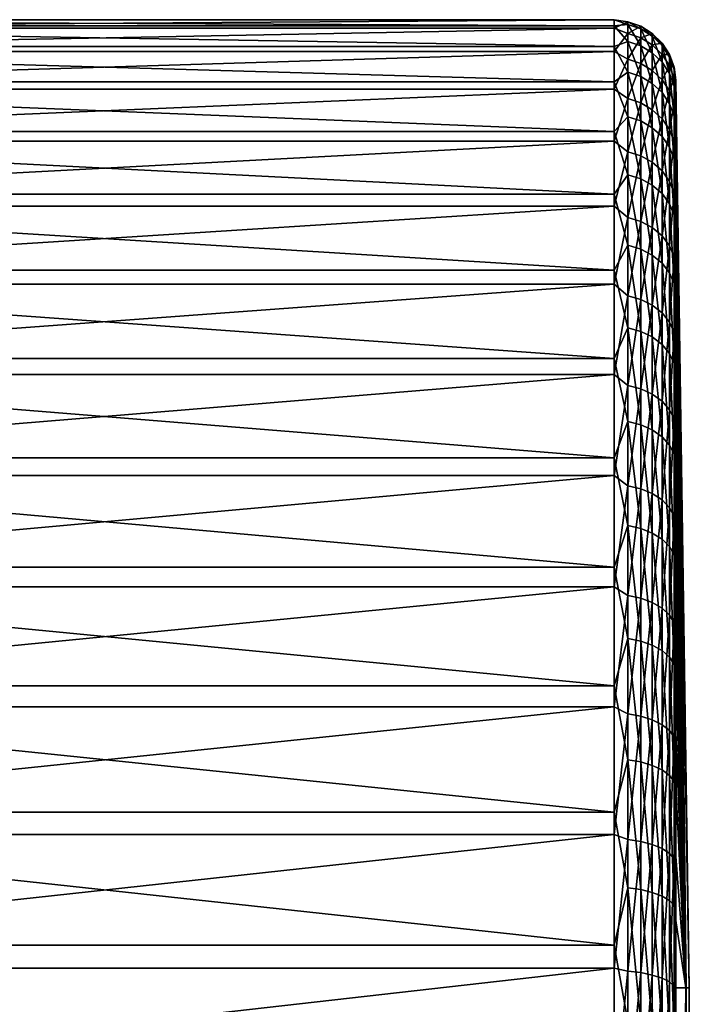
# Model space of a CAD drawing. Header units: metres. Extents: x -150 to 310, y -128 to 84.
# Tile 288 of 465: x 139 to 150, y 7 to 23. Entities that reach past the tile are written whole.
import ezdxf

# ---------------------------------------------------------------- set-up
doc = ezdxf.new("R2010")
doc.units = ezdxf.units.M
doc.layers.add('solid_26009703_SW0001_01', color=7, linetype='CONTINUOUS')

msp = doc.modelspace()

# ---------------------------------------------------------------- linework, layer by layer
at = {"layer": 'solid_26009703_SW0001_01'}
for points in [[(128.704758, 22.999147, 0.19805), (148.557724, 22.999147, 0.19805), (148.557724, 22.899996, -2.142474)], [(128.704758, 22.899996, -2.142474), (128.704758, 22.999147, 0.19805), (148.557724, 22.899996, -2.142474)], [(128.704758, 22.859705, 2.536519), (148.557724, 22.859705, 2.536519), (148.557724, 22.999147, 0.19805)], [(128.704758, 22.999147, 0.19805), (128.704758, 22.859705, 2.536519), (148.557724, 22.999147, 0.19805)], [(148.777176, 22.92144, -1.576964), (148.557724, 22.899996, -2.142474), (148.557724, 22.999147, 0.19805)], [(148.777176, 22.964262, 0.722464), (148.557724, 22.999147, 0.19805), (148.557724, 22.859705, 2.536519)], [(148.777176, 22.964262, 0.722464), (148.777176, 22.92144, -1.576964), (148.557724, 22.999147, 0.19805)], [(148.777176, 22.776987, 3.014654), (148.777176, 22.964262, 0.722464), (148.557724, 22.859705, 2.536519)], [(148.98613, 22.849573, -1.572019), (148.777176, 22.92144, -1.576964), (148.777176, 22.964262, 0.722464)], [(148.98613, 22.89226, 0.720199), (148.777176, 22.964262, 0.722464), (148.777176, 22.776987, 3.014654)], [(148.98613, 22.89226, 0.720199), (148.98613, 22.849573, -1.572019), (148.777176, 22.964262, 0.722464)], [(128.704758, 22.899996, -2.142474), (148.557724, 22.899996, -2.142474), (148.557724, 22.563278, -4.460771)], [(128.704758, 22.563278, -4.460771), (128.704758, 22.899996, -2.142474), (148.557724, 22.563278, -4.460771)], [(128.704758, 22.483112, 4.848674), (148.557724, 22.483112, 4.848674), (148.557724, 22.859705, 2.536519)], [(128.704758, 22.859705, 2.536519), (128.704758, 22.483112, 4.848674), (148.557724, 22.859705, 2.536519)], [(148.777176, 22.92144, -1.576964), (148.777176, 22.648954, -3.860591), (148.557724, 22.899996, -2.142474)], [(148.777176, 22.648954, -3.860591), (148.557724, 22.563278, -4.460771), (148.557724, 22.899996, -2.142474)], [(148.777176, 22.776987, 3.014654), (148.557724, 22.859705, 2.536519), (148.557724, 22.483112, 4.848674)], [(148.777176, 22.361492, 5.276637), (148.777176, 22.776987, 3.014654), (148.557724, 22.483112, 4.848674)], [(148.98613, 22.577942, -3.848487), (148.777176, 22.648954, -3.860591), (148.777176, 22.92144, -1.576964)], [(148.98613, 22.849573, -1.572019), (148.98613, 22.577942, -3.848487), (148.777176, 22.92144, -1.576964)], [(148.98613, 22.705572, 3.005202), (148.98613, 22.89226, 0.720199), (148.777176, 22.776987, 3.014654)], [(148.98613, 22.705572, 3.005202), (148.777176, 22.776987, 3.014654), (148.777176, 22.361492, 5.276637)], [(149.174164, 22.733671, -1.564045), (148.98613, 22.849573, -1.572019), (148.98613, 22.89226, 0.720199)], [(149.174164, 22.77614, 0.716546), (148.98613, 22.89226, 0.720199), (148.98613, 22.705572, 3.005202)], [(149.174164, 22.77614, 0.716546), (149.174164, 22.733671, -1.564045), (148.98613, 22.89226, 0.720199)], [(149.174164, 22.463415, -3.828965), (148.98613, 22.577942, -3.848487), (148.98613, 22.849573, -1.572019)], [(149.174164, 22.733671, -1.564045), (149.174164, 22.463415, -3.828965), (148.98613, 22.849573, -1.572019)], [(149.174164, 22.590399, 2.989958), (149.174164, 22.77614, 0.716546), (148.98613, 22.705572, 3.005202)], [(149.332077, 22.579391, -1.553431), (149.174164, 22.733671, -1.564045), (149.174164, 22.77614, 0.716546)], [(149.332077, 22.621574, 0.711683), (149.174164, 22.77614, 0.716546), (149.174164, 22.590399, 2.989958)], [(149.332077, 22.621574, 0.711683), (149.332077, 22.579391, -1.553431), (149.174164, 22.77614, 0.716546)], [(148.777176, 22.648954, -3.860591), (148.777176, 22.14953, -6.105536), (148.557724, 22.563278, -4.460771)], [(148.98613, 22.291382, 5.260093), (148.98613, 22.705572, 3.005202), (148.777176, 22.361492, 5.276637)], [(148.98613, 22.080084, -6.086393), (148.777176, 22.14953, -6.105536), (148.777176, 22.648954, -3.860591)], [(148.98613, 22.577942, -3.848487), (148.98613, 22.080084, -6.086393), (148.777176, 22.648954, -3.860591)], [(149.174164, 22.590399, 2.989958), (148.98613, 22.705572, 3.005202), (148.98613, 22.291382, 5.260093)], [(149.332077, 22.31097, -3.802981), (149.174164, 22.463415, -3.828965), (149.174164, 22.733671, -1.564045)], [(149.332077, 22.579391, -1.553431), (149.332077, 22.31097, -3.802981), (149.174164, 22.733671, -1.564045)], [(149.332077, 22.437094, 2.969667), (149.332077, 22.621574, 0.711683), (149.174164, 22.590399, 2.989958)], [(149.452164, 22.394276, -1.540695), (149.332077, 22.579391, -1.553431), (149.332077, 22.621574, 0.711683)], [(149.452164, 22.436111, 0.705849), (149.332077, 22.621574, 0.711683), (149.332077, 22.437094, 2.969667)], [(149.452164, 22.436111, 0.705849), (149.452164, 22.394276, -1.540695), (149.332077, 22.621574, 0.711683)], [(128.704758, 22.563278, -4.460771), (148.557724, 22.563278, -4.460771), (148.557724, 21.992487, -6.732792)], [(128.704758, 21.992487, -6.732792), (128.704758, 22.563278, -4.460771), (148.557724, 21.992487, -6.732792)], [(128.704758, 21.87328, 7.110528), (148.557724, 21.87328, 7.110528), (148.557724, 22.483112, 4.848674)], [(128.704758, 22.483112, 4.848674), (128.704758, 21.87328, 7.110528), (148.557724, 22.483112, 4.848674)], [(148.777176, 22.14953, -6.105536), (148.557724, 21.992487, -6.732792), (148.557724, 22.563278, -4.460771)], [(148.777176, 22.361492, 5.276637), (148.557724, 22.483112, 4.848674), (148.557724, 21.87328, 7.110528)], [(149.174164, 22.17831, 5.233411), (149.174164, 22.590399, 2.989958), (148.98613, 22.291382, 5.260093)], [(149.174164, 21.968082, -6.05552), (148.98613, 22.080084, -6.086393), (148.98613, 22.577942, -3.848487)], [(149.174164, 22.463415, -3.828965), (149.174164, 21.968082, -6.05552), (148.98613, 22.577942, -3.848487)], [(149.332077, 22.437094, 2.969667), (149.174164, 22.590399, 2.989958), (149.174164, 22.17831, 5.233411)], [(149.332077, 21.819, -6.014425), (149.174164, 21.968082, -6.05552), (149.174164, 22.463415, -3.828965)], [(149.332077, 22.31097, -3.802981), (149.332077, 21.819, -6.014425), (149.174164, 22.463415, -3.828965)], [(149.452164, 22.128056, -3.771802), (149.332077, 22.31097, -3.802981), (149.332077, 22.579391, -1.553431)], [(149.452164, 22.394276, -1.540695), (149.452164, 22.128056, -3.771802), (149.332077, 22.579391, -1.553431)], [(148.777176, 21.721943, 7.48575), (148.777176, 22.361492, 5.276637), (148.557724, 21.87328, 7.110528)], [(148.98613, 22.291382, 5.260093), (148.777176, 22.361492, 5.276637), (148.777176, 21.721943, 7.48575)], [(149.332077, 22.0278, 5.197896), (149.332077, 22.437094, 2.969667), (149.174164, 22.17831, 5.233411)], [(149.452164, 22.253143, 2.94532), (149.332077, 22.437094, 2.969667), (149.332077, 22.0278, 5.197896)], [(149.452164, 22.253143, 2.94532), (149.452164, 22.436111, 0.705849), (149.332077, 22.437094, 2.969667)], [(149.452164, 21.640118, -5.965117), (149.332077, 21.819, -6.014425), (149.332077, 22.31097, -3.802981)], [(149.452164, 22.128056, -3.771802), (149.452164, 21.640118, -5.965117), (149.332077, 22.31097, -3.802981)], [(149.528549, 22.187363, -1.52646), (149.452164, 22.394276, -1.540695), (149.452164, 22.436111, 0.705849)], [(149.528549, 22.228813, 0.699327), (149.452164, 22.436111, 0.705849), (149.452164, 22.253143, 2.94532)], [(149.528549, 22.228813, 0.699327), (149.528549, 22.187363, -1.52646), (149.452164, 22.436111, 0.705849)], [(149.528549, 21.923603, -3.736953), (149.452164, 22.128056, -3.771802), (149.452164, 22.394276, -1.540695)], [(149.528549, 22.187363, -1.52646), (149.528549, 21.923603, -3.736953), (149.452164, 22.394276, -1.540695)], [(148.777176, 22.14953, -6.105536), (148.777176, 21.428175, -8.289306), (148.557724, 21.992487, -6.732792)], [(148.98613, 21.653837, 7.462279), (148.98613, 22.291382, 5.260093), (148.777176, 21.721943, 7.48575)], [(148.98613, 21.360991, -8.263316), (148.777176, 21.428175, -8.289306), (148.777176, 22.14953, -6.105536)], [(148.98613, 22.080084, -6.086393), (148.98613, 21.360991, -8.263316), (148.777176, 22.14953, -6.105536)], [(149.174164, 22.17831, 5.233411), (148.98613, 22.291382, 5.260093), (148.98613, 21.653837, 7.462279)], [(149.174164, 21.543999, 7.424427), (149.174164, 22.17831, 5.233411), (148.98613, 21.653837, 7.462279)], [(149.332077, 22.0278, 5.197896), (149.174164, 22.17831, 5.233411), (149.174164, 21.543999, 7.424427)], [(149.452164, 21.847206, 5.155281), (149.452164, 22.253143, 2.94532), (149.332077, 22.0278, 5.197896)], [(149.528549, 22.047535, 2.918107), (149.452164, 22.253143, 2.94532), (149.452164, 21.847206, 5.155281)], [(149.528549, 22.047535, 2.918107), (149.528549, 22.228813, 0.699327), (149.452164, 22.253143, 2.94532)], [(149.528549, 22.228813, 0.699327), (149.55748, 22.006847, 0.815888), (149.557495, 22.019409, -0.322328)], [(149.528549, 22.047535, 2.918107), (149.55748, 22.006847, 0.815888), (149.528549, 22.228813, 0.699327)], [(149.528549, 22.228813, 0.699327), (149.557495, 22.019409, -0.322328), (149.557495, 21.972574, -1.465456)], [(149.528549, 22.228813, 0.699327), (149.557495, 21.972574, -1.465456), (149.528549, 22.187363, -1.52646)], [(149.528549, 22.187363, -1.52646), (149.557495, 21.972574, -1.465456), (149.557495, 21.867014, -2.605261)], [(149.528549, 22.187363, -1.52646), (149.557495, 21.867014, -2.605261), (149.528549, 21.923603, -3.736953)], [(128.704758, 21.992487, -6.732792), (148.557724, 21.992487, -6.732792), (148.557724, 21.193546, -8.934967)], [(128.704758, 21.193546, -8.934967), (128.704758, 21.992487, -6.732792), (148.557724, 21.193546, -8.934967)], [(148.777176, 21.428175, -8.289306), (148.557724, 21.193546, -8.934967), (148.557724, 21.992487, -6.732792)], [(149.174164, 21.252636, -8.2214), (148.98613, 21.360991, -8.263316), (148.98613, 22.080084, -6.086393)], [(149.174164, 21.968082, -6.05552), (149.174164, 21.252636, -8.2214), (148.98613, 22.080084, -6.086393)], [(149.332077, 21.397795, 7.374043), (149.332077, 22.0278, 5.197896), (149.174164, 21.543999, 7.424427)], [(149.452164, 21.847206, 5.155281), (149.332077, 22.0278, 5.197896), (149.332077, 21.397795, 7.374043)], [(149.528549, 21.440174, -5.910002), (149.452164, 21.640118, -5.965117), (149.452164, 22.128056, -3.771802)], [(149.528549, 21.923603, -3.736953), (149.528549, 21.440174, -5.910002), (149.452164, 22.128056, -3.771802)], [(149.528549, 21.645348, 5.107648), (149.528549, 22.047535, 2.918107), (149.452164, 21.847206, 5.155281)], [(149.528549, 22.047535, 2.918107), (149.557495, 21.803148, 3.09322), (149.557495, 21.934481, 1.955597)], [(149.528549, 21.645348, 5.107648), (149.557495, 21.803148, 3.09322), (149.528549, 22.047535, 2.918107)], [(149.528549, 22.047535, 2.918107), (149.557495, 21.934481, 1.955597), (149.55748, 22.006847, 0.815888)], [(149.557495, 22.019409, -0.322328), (149.55748, 22.006847, 0.815888), (149.773056, 7.341691, 0.012006)], [(149.55748, 22.006847, 0.815888), (149.557495, 21.934481, 1.955597), (149.773056, 7.341691, 0.012006)], [(149.557495, 22.019409, -0.322328), (149.773056, 7.341691, 0.012006), (149.71936, 7.341691, -10.362796)], [(149.557495, 21.972574, -1.465456), (149.557495, 22.019409, -0.322328), (149.71936, 7.341691, -10.362796)], [(128.704758, 21.036533, 9.298618), (148.557724, 21.036533, 9.298618), (148.557724, 21.87328, 7.110528)], [(128.704758, 21.87328, 7.110528), (128.704758, 21.036533, 9.298618), (148.557724, 21.87328, 7.110528)], [(148.777176, 21.721943, 7.48575), (148.557724, 21.87328, 7.110528), (148.557724, 21.036533, 9.298618)], [(149.332077, 21.10841, -8.165607), (149.174164, 21.252636, -8.2214), (149.174164, 21.968082, -6.05552)], [(149.332077, 21.819, -6.014425), (149.332077, 21.10841, -8.165607), (149.174164, 21.968082, -6.05552)], [(149.452164, 21.222364, 7.313586), (149.452164, 21.847206, 5.155281), (149.332077, 21.397795, 7.374043)], [(149.452164, 20.935352, -8.098661), (149.332077, 21.10841, -8.165607), (149.332077, 21.819, -6.014425)], [(149.452164, 21.640118, -5.965117), (149.452164, 20.935352, -8.098661), (149.332077, 21.819, -6.014425)], [(149.528549, 21.645348, 5.107648), (149.452164, 21.847206, 5.155281), (149.452164, 21.222364, 7.313586)], [(149.528549, 21.923603, -3.736953), (149.557495, 21.867014, -2.605261), (149.55748, 21.703371, -3.732676)], [(149.528549, 21.923603, -3.736953), (149.55748, 21.703371, -3.732676), (149.557495, 21.480543, -4.851366)], [(149.528549, 21.923603, -3.736953), (149.557495, 21.480543, -4.851366), (149.528549, 21.440174, -5.910002)], [(149.55748, 21.703371, -3.732676), (149.557495, 21.867014, -2.605261), (149.71936, 7.341691, -10.362796)], [(149.557495, 21.867014, -2.605261), (149.557495, 21.972574, -1.465456), (149.71936, 7.341691, -10.362796)], [(149.557495, 21.934481, 1.955597), (149.557495, 21.803148, 3.09322), (149.773056, 7.341691, 0.012006)], [(148.777176, 20.864746, 9.619857), (148.777176, 21.721943, 7.48575), (148.557724, 21.036533, 9.298618)], [(148.98613, 21.653837, 7.462279), (148.777176, 21.721943, 7.48575), (148.777176, 20.864746, 9.619857)], [(149.528549, 21.645348, 5.107648), (149.55748, 21.613913, 4.21963), (149.557495, 21.803148, 3.09322)], [(149.557495, 21.803148, 3.09322), (149.55748, 21.613913, 4.21963), (149.773056, 7.341691, 0.012006)], [(149.557495, 21.480543, -4.851366), (149.55748, 21.703371, -3.732676), (149.71936, 7.341691, -10.362796)], [(148.98613, 20.799328, 9.589696), (148.98613, 21.653837, 7.462279), (148.777176, 20.864746, 9.619857)], [(149.174164, 21.543999, 7.424427), (148.98613, 21.653837, 7.462279), (148.98613, 20.799328, 9.589696)], [(149.174164, 20.693823, 9.541052), (149.174164, 21.543999, 7.424427), (148.98613, 20.799328, 9.589696)], [(149.332077, 21.397795, 7.374043), (149.174164, 21.543999, 7.424427), (149.174164, 20.693823, 9.541052)], [(149.528549, 21.026281, 7.246013), (149.528549, 21.645348, 5.107648), (149.452164, 21.222364, 7.313586)], [(149.528549, 20.74192, -8.023834), (149.452164, 20.935352, -8.098661), (149.452164, 21.640118, -5.965117)], [(149.528549, 21.440174, -5.910002), (149.528549, 20.74192, -8.023834), (149.452164, 21.640118, -5.965117)], [(149.528549, 21.645348, 5.107648), (149.557495, 21.366871, 5.33066), (149.55748, 21.613913, 4.21963)], [(149.528549, 21.026281, 7.246013), (149.557495, 21.366871, 5.33066), (149.528549, 21.645348, 5.107648)], [(149.55748, 21.613913, 4.21963), (149.557495, 21.366871, 5.33066), (149.773056, 7.341691, 0.012006)], [(148.777176, 21.428175, -8.289306), (148.777176, 20.492115, -10.390018), (148.557724, 21.193546, -8.934967)], [(148.98613, 20.427864, -10.357443), (148.777176, 20.492115, -10.390018), (148.777176, 21.428175, -8.289306)], [(148.98613, 21.360991, -8.263316), (148.98613, 20.427864, -10.357443), (148.777176, 21.428175, -8.289306)], [(149.174164, 20.324245, -10.304905), (148.98613, 20.427864, -10.357443), (148.98613, 21.360991, -8.263316)], [(149.174164, 21.252636, -8.2214), (149.174164, 20.324245, -10.304905), (148.98613, 21.360991, -8.263316)], [(149.332077, 20.553389, 9.476303), (149.332077, 21.397795, 7.374043), (149.174164, 20.693823, 9.541052)], [(149.452164, 21.222364, 7.313586), (149.332077, 21.397795, 7.374043), (149.332077, 20.553389, 9.476303)], [(149.528549, 21.440174, -5.910002), (149.557495, 21.480543, -4.851366), (149.557495, 21.199196, -5.961285)], [(149.528549, 21.440174, -5.910002), (149.557495, 21.199196, -5.961285), (149.557495, 20.861687, -7.053558)], [(149.528549, 21.440174, -5.910002), (149.557495, 20.861687, -7.053558), (149.528549, 20.74192, -8.023834)], [(149.528549, 21.026281, 7.246013), (149.557495, 21.060854, 6.432899), (149.557495, 21.366871, 5.33066)], [(149.557495, 21.199196, -5.961285), (149.557495, 21.480543, -4.851366), (149.71936, 7.341691, -10.362796)], [(149.557495, 21.366871, 5.33066), (149.557495, 21.060854, 6.432899), (149.773056, 7.341691, 0.012006)], [(128.704758, 21.193546, -8.934967), (148.557724, 21.193546, -8.934967), (148.557724, 20.17474, -11.04445)], [(128.704758, 20.17474, -11.04445), (128.704758, 21.193546, -8.934967), (148.557724, 20.17474, -11.04445)], [(148.777176, 20.492115, -10.390018), (148.557724, 20.17474, -11.04445), (148.557724, 21.193546, -8.934967)], [(149.332077, 20.186317, -10.234972), (149.174164, 20.324245, -10.304905), (149.174164, 21.252636, -8.2214)], [(149.332077, 21.10841, -8.165607), (149.332077, 20.186317, -10.234972), (149.174164, 21.252636, -8.2214)], [(149.452164, 20.384882, 9.398612), (149.452164, 21.222364, 7.313586), (149.332077, 20.553389, 9.476303)], [(149.528549, 21.026281, 7.246013), (149.452164, 21.222364, 7.313586), (149.452164, 20.384882, 9.398612)], [(149.557495, 20.861687, -7.053558), (149.557495, 21.199196, -5.961285), (149.71936, 7.341691, -10.362796)], [(128.704758, 19.98155, 11.390243), (148.557724, 19.98155, 11.390243), (148.557724, 21.036533, 9.298618)], [(128.704758, 21.036533, 9.298618), (128.704758, 19.98155, 11.390243), (148.557724, 21.036533, 9.298618)], [(148.777176, 20.864746, 9.619857), (148.557724, 21.036533, 9.298618), (148.557724, 19.98155, 11.390243)], [(149.452164, 20.020821, -10.151061), (149.332077, 20.186317, -10.234972), (149.332077, 21.10841, -8.165607)], [(149.452164, 20.935352, -8.098661), (149.452164, 20.020821, -10.151061), (149.332077, 21.10841, -8.165607)], [(149.528549, 20.196535, 9.311773), (149.528549, 21.026281, 7.246013), (149.452164, 20.384882, 9.398612)], [(149.528549, 21.026281, 7.246013), (149.557495, 20.698357, 7.518707), (149.557495, 21.060854, 6.432899)], [(149.528549, 20.196535, 9.311773), (149.557495, 20.698357, 7.518707), (149.528549, 21.026281, 7.246013)], [(149.557495, 21.060854, 6.432899), (149.557495, 20.698357, 7.518707), (149.773056, 7.341691, 0.012006)], [(148.777176, 19.798489, 11.657577), (148.777176, 20.864746, 9.619857), (148.557724, 19.98155, 11.390243)], [(148.98613, 20.799328, 9.589696), (148.777176, 20.864746, 9.619857), (148.777176, 19.798489, 11.657577)], [(149.528549, 19.835838, -10.05727), (149.452164, 20.020821, -10.151061), (149.452164, 20.935352, -8.098661)], [(149.528549, 20.74192, -8.023834), (149.528549, 19.835838, -10.05727), (149.452164, 20.935352, -8.098661)], [(149.528549, 20.74192, -8.023834), (149.557495, 20.861687, -7.053558), (149.557495, 20.469511, -8.121737)], [(149.557495, 20.469511, -8.121737), (149.557495, 20.861687, -7.053558), (149.71936, 7.341691, -10.362796)], [(148.98613, 19.736414, 11.621026), (148.98613, 20.799328, 9.589696), (148.777176, 19.798489, 11.657577)], [(149.174164, 20.693823, 9.541052), (148.98613, 20.799328, 9.589696), (148.98613, 19.736414, 11.621026)], [(149.528549, 20.74192, -8.023834), (149.557495, 20.469511, -8.121737), (149.557495, 20.0201, -9.172726)], [(149.528549, 20.74192, -8.023834), (149.557495, 20.0201, -9.172726), (149.528549, 19.835838, -10.05727)], [(149.174164, 19.636301, 11.562078), (149.174164, 20.693823, 9.541052), (148.98613, 19.736414, 11.621026)], [(149.332077, 20.553389, 9.476303), (149.174164, 20.693823, 9.541052), (149.174164, 19.636301, 11.562078)], [(149.332077, 19.503042, 11.483615), (149.332077, 20.553389, 9.476303), (149.174164, 19.636301, 11.562078)], [(149.452164, 20.384882, 9.398612), (149.332077, 20.553389, 9.476303), (149.332077, 19.503042, 11.483615)], [(149.528549, 20.196535, 9.311773), (149.55748, 20.282106, 8.579366), (149.557495, 20.698357, 7.518707)], [(149.557495, 20.698357, 7.518707), (149.55748, 20.282106, 8.579366), (149.773056, 7.341691, 0.012006)], [(148.777176, 20.492115, -10.390018), (148.777176, 19.350729, -12.386627), (148.557724, 20.17474, -11.04445)], [(148.98613, 19.290058, -12.347791), (148.777176, 19.350729, -12.386627), (148.777176, 20.492115, -10.390018)], [(148.98613, 20.427864, -10.357443), (148.98613, 19.290058, -12.347791), (148.777176, 20.492115, -10.390018)], [(149.174164, 19.192209, -12.285156), (148.98613, 19.290058, -12.347791), (148.98613, 20.427864, -10.357443)], [(149.174164, 20.324245, -10.304905), (149.174164, 19.192209, -12.285156), (148.98613, 20.427864, -10.357443)], [(149.452164, 19.343147, 11.389466), (149.452164, 20.384882, 9.398612), (149.332077, 19.503042, 11.483615)], [(149.528549, 20.196535, 9.311773), (149.452164, 20.384882, 9.398612), (149.452164, 19.343147, 11.389466)], [(149.557495, 20.0201, -9.172726), (149.557495, 20.469511, -8.121737), (149.71936, 7.341691, -10.362796)], [(149.332077, 19.061966, -12.201785), (149.174164, 19.192209, -12.285156), (149.174164, 20.324245, -10.304905)], [(149.332077, 20.186317, -10.234972), (149.332077, 19.061966, -12.201785), (149.174164, 20.324245, -10.304905)], [(149.528549, 20.196535, 9.311773), (149.557495, 19.810387, 9.617625), (149.55748, 20.282106, 8.579366)], [(149.55748, 20.282106, 8.579366), (149.557495, 19.810387, 9.617625), (149.773056, 7.341691, 0.012006)], [(128.704758, 20.17474, -11.04445), (148.557724, 20.17474, -11.04445), (148.557724, 18.94664, -13.039356)], [(128.704758, 18.94664, -13.039356), (128.704758, 20.17474, -11.04445), (148.557724, 18.94664, -13.039356)], [(148.777176, 19.350729, -12.386627), (148.557724, 18.94664, -13.039356), (148.557724, 20.17474, -11.04445)], [(149.452164, 18.905685, -12.101749), (149.332077, 19.061966, -12.201785), (149.332077, 20.186317, -10.234972)], [(149.452164, 20.020821, -10.151061), (149.452164, 18.905685, -12.101749), (149.332077, 20.186317, -10.234972)], [(149.528549, 19.164427, 11.284233), (149.528549, 20.196535, 9.311773), (149.452164, 19.343147, 11.389466)], [(149.528549, 19.164427, 11.284233), (149.557495, 19.810387, 9.617625), (149.528549, 20.196535, 9.311773)], [(128.704758, 18.719278, 13.363705), (148.557724, 18.719278, 13.363705), (148.557724, 19.98155, 11.390243)], [(128.704758, 19.98155, 11.390243), (128.704758, 18.719278, 13.363705), (148.557724, 19.98155, 11.390243)], [(148.777176, 19.798489, 11.657577), (148.557724, 19.98155, 11.390243), (148.557724, 18.719278, 13.363705)], [(149.528549, 18.731007, -11.989935), (149.452164, 18.905685, -12.101749), (149.452164, 20.020821, -10.151061)], [(149.528549, 19.835838, -10.05727), (149.528549, 18.731007, -11.989935), (149.452164, 20.020821, -10.151061)], [(149.528549, 19.835838, -10.05727), (149.557495, 20.0201, -9.172726), (149.557495, 19.516367, -10.200991)], [(149.557495, 19.516367, -10.200991), (149.557495, 20.0201, -9.172726), (149.71936, 7.341691, -10.362796)], [(148.777176, 18.533857, 13.57849), (148.777176, 19.798489, 11.657577), (148.557724, 18.719278, 13.363705)], [(148.98613, 19.736414, 11.621026), (148.777176, 19.798489, 11.657577), (148.777176, 18.533857, 13.57849)], [(149.528549, 19.835838, -10.05727), (149.557495, 19.516367, -10.200991), (149.55748, 18.962276, -11.198257)], [(149.528549, 19.835838, -10.05727), (149.55748, 18.962276, -11.198257), (149.528549, 18.731007, -11.989935)], [(149.528549, 19.164427, 11.284233), (149.557495, 19.283587, 10.634182), (149.557495, 19.810387, 9.617625)], [(149.557495, 19.810387, 9.617625), (149.719101, 7.341691, 10.386806), (149.773056, 7.341691, 0.012006)], [(149.557495, 19.810387, 9.617625), (149.557495, 19.283587, 10.634182), (149.719101, 7.341691, 10.386806)], [(148.98613, 18.475746, 13.535917), (148.98613, 19.736414, 11.621026), (148.777176, 18.533857, 13.57849)], [(149.174164, 19.636301, 11.562078), (148.98613, 19.736414, 11.621026), (148.98613, 18.475746, 13.535917)], [(149.174164, 18.382029, 13.467257), (149.174164, 19.636301, 11.562078), (148.98613, 18.475746, 13.535917)], [(149.332077, 19.503042, 11.483615), (149.174164, 19.636301, 11.562078), (149.174164, 18.382029, 13.467257)], [(149.332077, 18.257282, 13.375863), (149.332077, 19.503042, 11.483615), (149.174164, 18.382029, 13.467257)], [(149.452164, 19.343147, 11.389466), (149.332077, 19.503042, 11.483615), (149.332077, 18.257282, 13.375863)], [(149.55748, 18.962276, -11.198257), (149.557495, 19.516367, -10.200991), (149.71936, 7.341691, -10.362796)], [(148.777176, 19.350729, -12.386627), (148.777176, 18.015455, -14.259124), (148.557724, 18.94664, -13.039356)], [(148.98613, 17.958971, -14.214417), (148.777176, 18.015455, -14.259124), (148.777176, 19.350729, -12.386627)], [(148.98613, 19.290058, -12.347791), (148.98613, 17.958971, -14.214417), (148.777176, 19.350729, -12.386627)], [(149.174164, 17.867874, -14.142315), (148.98613, 17.958971, -14.214417), (148.98613, 19.290058, -12.347791)], [(149.174164, 19.192209, -12.285156), (149.174164, 17.867874, -14.142315), (148.98613, 19.290058, -12.347791)], [(149.452164, 18.107601, 13.266201), (149.452164, 19.343147, 11.389466), (149.332077, 18.257282, 13.375863)], [(149.528549, 19.164427, 11.284233), (149.452164, 19.343147, 11.389466), (149.452164, 18.107601, 13.266201)], [(149.528549, 19.164427, 11.284233), (149.557495, 18.706034, 11.620942), (149.557495, 19.283587, 10.634182)], [(149.557495, 19.283587, 10.634182), (149.557495, 18.706034, 11.620942), (149.719101, 7.341691, 10.386806)], [(149.332077, 17.746616, -14.04634), (149.174164, 17.867874, -14.142315), (149.174164, 19.192209, -12.285156)], [(149.332077, 19.061966, -12.201785), (149.332077, 17.746616, -14.04634), (149.174164, 19.192209, -12.285156)], [(149.528549, 17.940296, 13.143628), (149.528549, 19.164427, 11.284233), (149.452164, 18.107601, 13.266201)], [(149.528549, 17.940296, 13.143628), (149.557495, 18.706034, 11.620942), (149.528549, 19.164427, 11.284233)], [(149.452164, 17.601122, -13.931181), (149.332077, 17.746616, -14.04634), (149.332077, 19.061966, -12.201785)], [(149.452164, 18.905685, -12.101749), (149.452164, 17.601122, -13.931181), (149.332077, 19.061966, -12.201785)], [(149.528549, 18.731007, -11.989935), (149.55748, 18.962276, -11.198257), (149.557495, 18.357662, -12.163504)], [(149.55748, 18.962276, -11.198257), (149.71936, 7.341691, -10.362796), (149.557495, 7.349098, -20.759075)], [(149.557495, 18.357662, -12.163504), (149.55748, 18.962276, -11.198257), (149.557495, 7.349098, -20.759075)], [(128.704758, 18.94664, -13.039356), (148.557724, 18.94664, -13.039356), (148.557724, 17.521988, -14.898993)], [(128.704758, 17.521988, -14.898993), (128.704758, 18.94664, -13.039356), (148.557724, 17.521988, -14.898993)], [(148.777176, 18.015455, -14.259124), (148.557724, 17.521988, -14.898993), (148.557724, 18.94664, -13.039356)], [(149.528549, 17.438496, -13.802464), (149.452164, 17.601122, -13.931181), (149.452164, 18.905685, -12.101749)], [(149.528549, 18.731007, -11.989935), (149.528549, 17.438496, -13.802464), (149.452164, 18.905685, -12.101749)], [(128.704758, 17.262812, 15.19853), (148.557724, 17.262812, 15.19853), (148.557724, 18.719278, 13.363705)], [(128.704758, 18.719278, 13.363705), (128.704758, 17.262812, 15.19853), (148.557724, 18.719278, 13.363705)], [(148.777176, 18.533857, 13.57849), (148.557724, 18.719278, 13.363705), (148.557724, 17.262812, 15.19853)], [(149.528549, 18.731007, -11.989935), (149.557495, 18.357662, -12.163504), (149.557495, 17.700674, -13.100679)], [(149.528549, 18.731007, -11.989935), (149.557495, 17.700674, -13.100679), (149.528549, 17.438496, -13.802464)], [(149.528549, 17.940296, 13.143628), (149.557495, 18.080839, 12.571692), (149.557495, 18.706034, 11.620942)], [(149.557495, 18.706034, 11.620942), (149.557495, 18.080839, 12.571692), (149.719101, 7.341691, 10.386806)], [(148.777176, 17.083521, 15.363351), (148.777176, 18.533857, 13.57849), (148.557724, 17.262812, 15.19853)], [(148.98613, 18.475746, 13.535917), (148.777176, 18.533857, 13.57849), (148.777176, 17.083521, 15.363351)], [(148.98613, 17.029959, 15.315182), (148.98613, 18.475746, 13.535917), (148.777176, 17.083521, 15.363351)], [(149.174164, 18.382029, 13.467257), (148.98613, 18.475746, 13.535917), (148.98613, 17.029959, 15.315182)], [(149.174164, 16.943575, 15.237496), (149.174164, 18.382029, 13.467257), (148.98613, 17.029959, 15.315182)], [(149.332077, 18.257282, 13.375863), (149.174164, 18.382029, 13.467257), (149.174164, 16.943575, 15.237496)], [(149.557495, 17.700674, -13.100679), (149.557495, 18.357662, -12.163504), (149.557495, 7.349098, -20.759075)], [(149.332077, 16.82859, 15.134089), (149.332077, 18.257282, 13.375863), (149.174164, 16.943575, 15.237496)], [(149.452164, 18.107601, 13.266201), (149.332077, 18.257282, 13.375863), (149.332077, 16.82859, 15.134089)], [(148.777176, 18.015455, -14.259124), (148.777176, 16.499672, -15.988749), (148.557724, 17.521988, -14.898993)], [(148.98613, 16.447939, -15.938619), (148.777176, 16.499672, -15.988749), (148.777176, 18.015455, -14.259124)], [(148.98613, 17.958971, -14.214417), (148.98613, 16.447939, -15.938619), (148.777176, 18.015455, -14.259124)], [(149.452164, 16.69062, 15.010013), (149.452164, 18.107601, 13.266201), (149.332077, 16.82859, 15.134089)], [(149.528549, 17.940296, 13.143628), (149.452164, 18.107601, 13.266201), (149.452164, 16.69062, 15.010013)], [(149.528549, 17.940296, 13.143628), (149.557495, 17.403913, 13.492499), (149.557495, 18.080839, 12.571692)], [(149.557495, 18.080839, 12.571692), (149.557495, 17.403913, 13.492499), (149.719101, 7.341691, 10.386806)], [(149.174164, 16.364508, -15.857771), (148.98613, 16.447939, -15.938619), (148.98613, 17.958971, -14.214417)], [(149.174164, 17.867874, -14.142315), (149.174164, 16.364508, -15.857771), (148.98613, 17.958971, -14.214417)], [(149.332077, 16.253452, -15.750154), (149.174164, 16.364508, -15.857771), (149.174164, 17.867874, -14.142315)], [(149.332077, 17.746616, -14.04634), (149.332077, 16.253452, -15.750154), (149.174164, 17.867874, -14.142315)], [(149.528549, 16.536407, 14.871327), (149.528549, 17.940296, 13.143628), (149.452164, 16.69062, 15.010013)], [(149.528549, 16.536407, 14.871327), (149.557495, 17.403913, 13.492499), (149.528549, 17.940296, 13.143628)], [(149.452164, 16.120199, -15.621027), (149.332077, 16.253452, -15.750154), (149.332077, 17.746616, -14.04634)], [(149.452164, 17.601122, -13.931181), (149.452164, 16.120199, -15.621027), (149.332077, 17.746616, -14.04634)], [(149.528549, 17.438496, -13.802464), (149.557495, 17.700674, -13.100679), (149.557495, 16.996647, -14.002557)], [(149.557495, 16.996647, -14.002557), (149.557495, 17.700674, -13.100679), (149.557495, 7.349098, -20.759075)], [(128.704758, 17.521988, -14.898993), (148.557724, 17.521988, -14.898993), (148.557724, 15.91556, -16.604065)], [(128.704758, 15.91556, -16.604065), (128.704758, 17.521988, -14.898993), (148.557724, 15.91556, -16.604065)], [(148.777176, 16.499672, -15.988749), (148.557724, 15.91556, -16.604065), (148.557724, 17.521988, -14.898993)], [(149.528549, 15.971256, -15.476697), (149.452164, 16.120199, -15.621027), (149.452164, 17.601122, -13.931181)], [(149.528549, 17.438496, -13.802464), (149.528549, 15.971256, -15.476697), (149.452164, 17.601122, -13.931181)], [(149.528549, 17.438496, -13.802464), (149.557495, 16.996647, -14.002557), (149.55748, 16.250526, -14.862298)], [(149.528549, 17.438496, -13.802464), (149.55748, 16.250526, -14.862298), (149.528549, 15.971256, -15.476697)], [(149.528549, 16.536407, 14.871327), (149.557495, 16.679142, 14.378956), (149.557495, 17.403913, 13.492499)], [(149.557495, 17.403913, 13.492499), (149.557495, 16.679142, 14.378956), (149.719101, 7.341691, 10.386806)], [(128.704758, 15.627259, 16.875685), (148.557724, 15.627259, 16.875685), (148.557724, 17.262812, 15.19853)], [(128.704758, 17.262812, 15.19853), (128.704758, 15.627259, 16.875685), (148.557724, 17.262812, 15.19853)], [(148.777176, 17.083521, 15.363351), (148.557724, 17.262812, 15.19853), (148.557724, 15.627259, 16.875685)], [(148.777176, 15.462013, 16.994276), (148.777176, 17.083521, 15.363351), (148.557724, 15.627259, 16.875685)], [(148.98613, 17.029959, 15.315182), (148.777176, 17.083521, 15.363351), (148.777176, 15.462013, 16.994276)], [(148.98613, 15.413534, 16.940992), (148.98613, 17.029959, 15.315182), (148.777176, 15.462013, 16.994276)], [(149.174164, 16.943575, 15.237496), (148.98613, 17.029959, 15.315182), (148.98613, 15.413534, 16.940992)], [(149.174164, 15.33535, 16.855061), (149.174164, 16.943575, 15.237496), (148.98613, 15.413534, 16.940992)], [(149.332077, 16.82859, 15.134089), (149.174164, 16.943575, 15.237496), (149.174164, 15.33535, 16.855061)], [(149.55748, 16.250526, -14.862298), (149.557495, 16.996647, -14.002557), (149.557495, 7.349098, -20.759075)], [(149.332077, 15.231278, 16.740677), (149.332077, 16.82859, 15.134089), (149.174164, 15.33535, 16.855061)], [(149.452164, 16.69062, 15.010013), (149.332077, 16.82859, 15.134089), (149.332077, 15.231278, 16.740677)], [(149.452164, 15.106405, 16.603428), (149.452164, 16.69062, 15.010013), (149.332077, 15.231278, 16.740677)], [(149.528549, 16.536407, 14.871327), (149.452164, 16.69062, 15.010013), (149.452164, 15.106405, 16.603428)], [(149.528549, 16.536407, 14.871327), (149.55748, 15.912284, 15.223924), (149.557495, 16.679142, 14.378956)], [(149.557495, 16.679142, 14.378956), (149.55748, 15.912284, 15.223924), (149.719101, 7.341691, 10.386806)], [(148.777176, 16.499672, -15.988749), (148.777176, 14.818565, -17.55817), (148.557724, 15.91556, -16.604065)], [(148.98613, 14.772104, -17.50312), (148.777176, 14.818565, -17.55817), (148.777176, 16.499672, -15.988749)], [(148.98613, 16.447939, -15.938619), (148.98613, 14.772104, -17.50312), (148.777176, 16.499672, -15.988749)], [(149.174164, 14.697173, -17.414335), (148.98613, 14.772104, -17.50312), (148.98613, 16.447939, -15.938619)], [(149.174164, 16.364508, -15.857771), (149.174164, 14.697173, -17.414335), (148.98613, 16.447939, -15.938619)], [(149.528549, 14.96683, 16.45002), (149.528549, 16.536407, 14.871327), (149.452164, 15.106405, 16.603428)], [(149.528549, 14.96683, 16.45002), (149.55748, 15.912284, 15.223924), (149.528549, 16.536407, 14.871327)], [(149.332077, 14.597433, -17.296156), (149.174164, 14.697173, -17.414335), (149.174164, 16.364508, -15.857771)], [(149.332077, 16.253452, -15.750154), (149.332077, 14.597433, -17.296156), (149.174164, 16.364508, -15.857771)], [(149.452164, 14.477757, -17.154354), (149.332077, 14.597433, -17.296156), (149.332077, 16.253452, -15.750154)], [(149.452164, 16.120199, -15.621027), (149.452164, 14.477757, -17.154354), (149.332077, 16.253452, -15.750154)], [(149.528549, 15.971256, -15.476697), (149.55748, 16.250526, -14.862298), (149.557495, 15.458048, -15.684237)], [(149.557495, 15.458048, -15.684237), (149.55748, 16.250526, -14.862298), (149.557495, 7.349098, -20.759075)], [(149.528549, 14.343989, -16.995857), (149.452164, 14.477757, -17.154354), (149.452164, 16.120199, -15.621027)], [(149.528549, 15.971256, -15.476697), (149.528549, 14.343989, -16.995857), (149.452164, 16.120199, -15.621027)], [(149.528549, 15.971256, -15.476697), (149.557495, 15.458048, -15.684237), (149.557495, 14.621807, -16.466564)], [(149.528549, 15.971256, -15.476697), (149.557495, 14.621807, -16.466564), (149.528549, 14.343989, -16.995857)], [(128.704758, 15.91556, -16.604065), (148.557724, 15.91556, -16.604065), (148.557724, 14.144023, -18.136885)], [(128.704758, 14.144023, -18.136885), (128.704758, 15.91556, -16.604065), (148.557724, 14.144023, -18.136885)], [(148.777176, 14.818565, -17.55817), (148.557724, 14.144023, -18.136885), (148.557724, 15.91556, -16.604065)], [(149.528549, 14.96683, 16.45002), (149.557495, 15.103835, 16.025911), (149.55748, 15.912284, 15.223924)], [(149.55748, 15.912284, 15.223924), (149.557495, 15.103835, 16.025911), (149.719101, 7.341691, 10.386806)], [(128.704758, 13.829589, 18.377771), (148.557724, 13.829589, 18.377771), (148.557724, 15.627259, 16.875685)], [(128.704758, 15.627259, 16.875685), (128.704758, 13.829589, 18.377771), (148.557724, 15.627259, 16.875685)], [(148.777176, 15.462013, 16.994276), (148.557724, 15.627259, 16.875685), (148.557724, 13.829589, 18.377771)], [(148.777176, 13.68558, 18.454922), (148.777176, 15.462013, 16.994276), (148.557724, 13.829589, 18.377771)], [(148.98613, 15.413534, 16.940992), (148.777176, 15.462013, 16.994276), (148.777176, 13.68558, 18.454922)], [(149.557495, 14.621807, -16.466564), (149.557495, 15.458048, -15.684237), (149.557495, 7.349098, -20.759075)], [(148.98613, 13.642671, 18.39706), (148.98613, 15.413534, 16.940992), (148.777176, 13.68558, 18.454922)], [(149.174164, 15.33535, 16.855061), (148.98613, 15.413534, 16.940992), (148.98613, 13.642671, 18.39706)], [(149.174164, 13.573469, 18.303741), (149.174164, 15.33535, 16.855061), (148.98613, 13.642671, 18.39706)], [(149.332077, 15.231278, 16.740677), (149.174164, 15.33535, 16.855061), (149.174164, 13.573469, 18.303741)], [(149.332077, 13.481355, 18.179525), (149.332077, 15.231278, 16.740677), (149.174164, 13.573469, 18.303741)], [(149.452164, 15.106405, 16.603428), (149.332077, 15.231278, 16.740677), (149.332077, 13.481355, 18.179525)], [(149.452164, 13.370828, 18.030481), (149.452164, 15.106405, 16.603428), (149.332077, 13.481355, 18.179525)], [(149.528549, 14.96683, 16.45002), (149.452164, 15.106405, 16.603428), (149.452164, 13.370828, 18.030481)], [(149.528549, 14.96683, 16.45002), (149.557495, 14.250718, 16.788671), (149.557495, 15.103835, 16.025911)], [(149.557495, 15.103835, 16.025911), (149.557495, 14.250718, 16.788671), (149.719101, 7.341691, 10.386806)], [(148.777176, 14.818565, -17.55817), (148.777176, 12.988982, -18.951666), (148.557724, 14.144023, -18.136885)], [(148.98613, 12.948256, -18.892244), (148.777176, 12.988982, -18.951666), (148.777176, 14.818565, -17.55817)], [(148.98613, 14.772104, -17.50312), (148.98613, 12.948256, -18.892244), (148.777176, 14.818565, -17.55817)], [(149.528549, 13.247289, 17.86389), (149.528549, 14.96683, 16.45002), (149.452164, 13.370828, 18.030481)], [(149.528549, 13.247289, 17.86389), (149.557495, 14.250718, 16.788671), (149.528549, 14.96683, 16.45002)], [(149.174164, 12.882577, -18.796415), (148.98613, 12.948256, -18.892244), (148.98613, 14.772104, -17.50312)], [(149.174164, 14.697173, -17.414335), (149.174164, 12.882577, -18.796415), (148.98613, 14.772104, -17.50312)], [(149.332077, 12.795152, -18.668856), (149.174164, 12.882577, -18.796415), (149.174164, 14.697173, -17.414335)], [(149.332077, 14.597433, -17.296156), (149.332077, 12.795152, -18.668856), (149.174164, 14.697173, -17.414335)], [(149.452164, 12.69025, -18.5158), (149.332077, 12.795152, -18.668856), (149.332077, 14.597433, -17.296156)], [(149.452164, 14.477757, -17.154354), (149.452164, 12.69025, -18.5158), (149.332077, 14.597433, -17.296156)], [(149.528549, 14.343989, -16.995857), (149.557495, 14.621807, -16.466564), (149.557495, 13.748512, -17.203035)], [(149.557495, 13.748512, -17.203035), (149.557495, 14.621807, -16.466564), (149.557495, 7.349098, -20.759075)], [(149.528549, 12.572999, -18.344723), (149.452164, 12.69025, -18.5158), (149.452164, 14.477757, -17.154354)], [(149.528549, 14.343989, -16.995857), (149.528549, 12.572999, -18.344723), (149.452164, 14.477757, -17.154354)], [(149.528549, 14.343989, -16.995857), (149.557495, 13.748512, -17.203035), (149.557495, 12.84129, -17.890249)], [(149.528549, 14.343989, -16.995857), (149.557495, 12.84129, -17.890249), (149.528549, 12.572999, -18.344723)], [(149.528549, 13.247289, 17.86389), (149.557495, 13.35965, 17.506493), (149.557495, 14.250718, 16.788671)], [(149.557495, 14.250718, 16.788671), (149.557495, 13.35965, 17.506493), (149.719101, 7.341691, 10.386806)], [(128.704758, 14.144023, -18.136885), (148.557724, 14.144023, -18.136885), (148.557724, 12.225755, -19.481552)], [(128.704758, 12.225755, -19.481552), (128.704758, 14.144023, -18.136885), (148.557724, 12.225755, -19.481552)], [(148.777176, 12.988982, -18.951666), (148.557724, 12.225755, -19.481552), (148.557724, 14.144023, -18.136885)], [(128.704758, 11.888449, 19.689205), (148.557724, 11.888449, 19.689205), (148.557724, 13.829589, 18.377771)], [(128.704758, 13.829589, 18.377771), (128.704758, 11.888449, 19.689205), (148.557724, 13.829589, 18.377771)], [(148.777176, 13.68558, 18.454922), (148.557724, 13.829589, 18.377771), (148.557724, 11.888449, 19.689205)], [(149.557495, 12.84129, -17.890249), (149.557495, 13.748512, -17.203035), (149.557495, 7.349098, -20.759075)], [(148.777176, 11.772021, 19.730656), (148.777176, 13.68558, 18.454922), (148.557724, 11.888449, 19.689205)], [(148.98613, 13.642671, 18.39706), (148.777176, 13.68558, 18.454922), (148.777176, 11.772021, 19.730656)], [(148.98613, 11.735111, 19.668793), (148.98613, 13.642671, 18.39706), (148.777176, 11.772021, 19.730656)], [(149.174164, 13.573469, 18.303741), (148.98613, 13.642671, 18.39706), (148.98613, 11.735111, 19.668793)], [(149.174164, 11.675586, 19.569023), (149.174164, 13.573469, 18.303741), (148.98613, 11.735111, 19.668793)], [(149.332077, 13.481355, 18.179525), (149.174164, 13.573469, 18.303741), (149.174164, 11.675586, 19.569023)], [(149.332077, 11.596352, 19.436222), (149.332077, 13.481355, 18.179525), (149.174164, 11.675586, 19.569023)], [(149.452164, 13.370828, 18.030481), (149.332077, 13.481355, 18.179525), (149.332077, 11.596352, 19.436222)], [(149.452164, 11.501279, 19.276875), (149.452164, 13.370828, 18.030481), (149.332077, 11.596352, 19.436222)], [(149.528549, 13.247289, 17.86389), (149.452164, 13.370828, 18.030481), (149.452164, 11.501279, 19.276875)], [(149.528549, 11.395013, 19.098766), (149.528549, 13.247289, 17.86389), (149.452164, 11.501279, 19.276875)], [(149.528549, 13.247289, 17.86389), (149.55748, 12.437068, 18.17379), (149.557495, 13.35965, 17.506493)], [(149.528549, 11.395013, 19.098766), (149.55748, 12.437068, 18.17379), (149.528549, 13.247289, 17.86389)], [(149.557495, 13.35965, 17.506493), (149.55748, 12.437068, 18.17379), (149.719101, 7.341691, 10.386806)], [(148.777176, 12.988982, -18.951666), (148.777176, 11.029252, -20.15527), (148.557724, 12.225755, -19.481552)], [(148.98613, 10.994671, -20.092075), (148.777176, 11.029252, -20.15527), (148.777176, 12.988982, -18.951666)], [(148.98613, 12.948256, -18.892244), (148.98613, 10.994671, -20.092075), (148.777176, 12.988982, -18.951666)], [(149.174164, 10.938901, -19.990158), (148.98613, 10.994671, -20.092075), (148.98613, 12.948256, -18.892244)], [(149.174164, 12.882577, -18.796415), (149.174164, 10.938901, -19.990158), (148.98613, 12.948256, -18.892244)], [(149.332077, 10.864666, -19.854498), (149.174164, 10.938901, -19.990158), (149.174164, 12.882577, -18.796415)], [(149.332077, 12.795152, -18.668856), (149.332077, 10.864666, -19.854498), (149.174164, 12.882577, -18.796415)], [(149.452164, 10.775592, -19.691723), (149.332077, 10.864666, -19.854498), (149.332077, 12.795152, -18.668856)], [(149.452164, 12.69025, -18.5158), (149.452164, 10.775592, -19.691723), (149.332077, 12.795152, -18.668856)], [(149.528549, 12.572999, -18.344723), (149.557495, 12.84129, -17.890249), (149.557495, 11.894785, -18.532564)], [(149.557495, 11.894785, -18.532564), (149.557495, 12.84129, -17.890249), (149.557495, 7.349098, -20.759075)], [(149.528549, 10.676031, -19.509781), (149.452164, 10.775592, -19.691723), (149.452164, 12.69025, -18.5158)], [(149.528549, 12.572999, -18.344723), (149.528549, 10.676031, -19.509781), (149.452164, 12.69025, -18.5158)], [(149.528549, 12.572999, -18.344723), (149.557495, 11.894785, -18.532564), (149.557495, 10.91566, -19.125914)], [(149.528549, 12.572999, -18.344723), (149.557495, 10.91566, -19.125914), (149.528549, 10.676031, -19.509781)], [(149.528549, 11.395013, 19.098766), (149.557495, 11.477658, 18.793686), (149.55748, 12.437068, 18.17379)], [(149.55748, 12.437068, 18.17379), (149.557495, 11.477658, 18.793686), (149.719101, 7.341691, 10.386806)], [(128.704758, 12.225755, -19.481552), (148.557724, 12.225755, -19.481552), (148.557724, 10.180656, -20.624117)], [(128.704758, 10.180656, -20.624117), (128.704758, 12.225755, -19.481552), (148.557724, 10.180656, -20.624117)], [(148.777176, 11.029252, -20.15527), (148.557724, 10.180656, -20.624117), (148.557724, 12.225755, -19.481552)], [(128.704758, 9.823977, 20.796381), (148.557724, 9.823977, 20.796381), (148.557724, 11.888449, 19.689205)], [(128.704758, 11.888449, 19.689205), (128.704758, 9.823977, 20.796381), (148.557724, 11.888449, 19.689205)], [(148.777176, 11.772021, 19.730656), (148.557724, 11.888449, 19.689205), (148.557724, 9.823977, 20.796381)], [(149.557495, 10.91566, -19.125914), (149.557495, 11.894785, -18.532564), (149.557495, 7.349098, -20.759075)], [(148.777176, 9.74051, 20.808693), (148.777176, 11.772021, 19.730656), (148.557724, 9.823977, 20.796381)], [(148.98613, 11.735111, 19.668793), (148.777176, 11.772021, 19.730656), (148.777176, 9.74051, 20.808693)], [(148.98613, 9.70997, 20.74345), (148.98613, 11.735111, 19.668793), (148.777176, 9.74051, 20.808693)], [(149.174164, 11.675586, 19.569023), (148.98613, 11.735111, 19.668793), (148.98613, 9.70997, 20.74345)], [(149.174164, 9.660716, 20.638231), (149.174164, 11.675586, 19.569023), (148.98613, 9.70997, 20.74345)], [(149.332077, 11.596352, 19.436222), (149.174164, 11.675586, 19.569023), (149.174164, 9.660716, 20.638231)], [(149.332077, 9.595156, 20.498173), (149.332077, 11.596352, 19.436222), (149.174164, 9.660716, 20.638231)], [(149.452164, 11.501279, 19.276875), (149.332077, 11.596352, 19.436222), (149.332077, 9.595156, 20.498173)], [(149.452164, 9.51649, 20.330118), (149.452164, 11.501279, 19.276875), (149.332077, 9.595156, 20.498173)], [(149.528549, 11.395013, 19.098766), (149.452164, 11.501279, 19.276875), (149.452164, 9.51649, 20.330118)], [(149.528549, 11.395013, 19.098766), (149.55751, 10.484428, 19.365164), (149.557495, 11.477658, 18.793686)], [(149.557495, 11.477658, 18.793686), (149.55751, 10.484428, 19.365164), (149.719101, 7.341691, 10.386806)], [(149.528549, 9.428562, 20.142279), (149.528549, 11.395013, 19.098766), (149.452164, 9.51649, 20.330118)], [(149.528549, 9.428562, 20.142279), (149.55751, 10.484428, 19.365164), (149.528549, 11.395013, 19.098766)], [(148.777176, 11.029252, -20.15527), (148.777176, 8.959012, -21.156923), (148.557724, 10.180656, -20.624117)], [(148.98613, 8.930923, -21.090588), (148.777176, 8.959012, -21.156923), (148.777176, 11.029252, -20.15527)], [(148.98613, 10.994671, -20.092075), (148.98613, 8.930923, -21.090588), (148.777176, 11.029252, -20.15527)], [(149.174164, 8.88562, -20.983606), (148.98613, 8.930923, -21.090588), (148.98613, 10.994671, -20.092075)], [(149.174164, 10.938901, -19.990158), (149.174164, 8.88562, -20.983606), (148.98613, 10.994671, -20.092075)], [(149.332077, 8.825319, -20.841206), (149.174164, 8.88562, -20.983606), (149.174164, 10.938901, -19.990158)], [(149.332077, 10.864666, -19.854498), (149.332077, 8.825319, -20.841206), (149.174164, 10.938901, -19.990158)], [(149.452164, 8.752965, -20.67034), (149.332077, 8.825319, -20.841206), (149.332077, 10.864666, -19.854498)], [(149.452164, 10.775592, -19.691723), (149.452164, 8.752965, -20.67034), (149.332077, 10.864666, -19.854498)], [(149.528549, 10.676031, -19.509781), (149.557495, 10.91566, -19.125914), (149.55748, 9.911676, -19.665403)], [(149.55748, 9.911676, -19.665403), (149.557495, 10.91566, -19.125914), (149.557495, 7.349098, -20.759075)], [(149.528549, 8.672092, -20.479355), (149.452164, 8.752965, -20.67034), (149.452164, 10.775592, -19.691723)], [(149.528549, 10.676031, -19.509781), (149.528549, 8.672092, -20.479355), (149.452164, 10.775592, -19.691723)], [(149.528549, 10.676031, -19.509781), (149.55748, 9.911676, -19.665403), (149.557495, 8.880307, -20.151699)], [(149.528549, 10.676031, -19.509781), (149.557495, 8.880307, -20.151699), (149.528549, 8.672092, -20.479355)], [(149.528549, 9.428562, 20.142279), (149.557495, 9.466231, 19.883425), (149.55751, 10.484428, 19.365164)], [(149.55751, 10.484428, 19.365164), (149.557495, 9.466231, 19.883425), (149.719101, 7.341691, 10.386806)], [(128.704758, 10.180656, -20.624117), (148.557724, 10.180656, -20.624117), (148.557724, 8.029943, -21.552727)], [(128.704758, 8.029943, -21.552727), (128.704758, 10.180656, -20.624117), (148.557724, 8.029943, -21.552727)], [(148.777176, 8.959012, -21.156923), (148.557724, 8.029943, -21.552727), (148.557724, 10.180656, -20.624117)], [(149.557495, 8.880307, -20.151699), (149.55748, 9.911676, -19.665403), (149.557495, 7.349098, -20.759075)], [(128.704758, 7.657591, 21.687815), (148.557724, 7.657591, 21.687815), (148.557724, 9.823977, 20.796381)], [(128.704758, 9.823977, 20.796381), (128.704758, 7.657591, 21.687815), (148.557724, 9.823977, 20.796381)], [(148.777176, 9.74051, 20.808693), (148.557724, 9.823977, 20.796381), (148.557724, 7.657591, 21.687815)], [(148.777176, 7.611402, 21.678234), (148.777176, 9.74051, 20.808693), (148.557724, 7.657591, 21.687815)], [(148.98613, 9.70997, 20.74345), (148.777176, 9.74051, 20.808693), (148.777176, 7.611402, 21.678234)], [(148.98613, 7.587537, 21.610266), (148.98613, 9.70997, 20.74345), (148.777176, 7.611402, 21.678234)], [(149.174164, 9.660716, 20.638231), (148.98613, 9.70997, 20.74345), (148.98613, 7.587537, 21.610266)], [(149.174164, 7.549049, 21.500648), (149.174164, 9.660716, 20.638231), (148.98613, 7.587537, 21.610266)], [(149.332077, 9.595156, 20.498173), (149.174164, 9.660716, 20.638231), (149.174164, 7.549049, 21.500648)], [(149.332077, 7.497819, 21.354736), (149.332077, 9.595156, 20.498173), (149.174164, 7.549049, 21.500648)], [(149.452164, 9.51649, 20.330118), (149.332077, 9.595156, 20.498173), (149.332077, 7.497819, 21.354736)], [(149.452164, 7.436348, 21.179661), (149.452164, 9.51649, 20.330118), (149.332077, 7.497819, 21.354736)], [(149.528549, 9.428562, 20.142279), (149.452164, 9.51649, 20.330118), (149.452164, 7.436348, 21.179661)], [(149.528549, 7.36764, 20.983971), (149.528549, 9.428562, 20.142279), (149.452164, 7.436348, 21.179661)], [(149.528549, 9.428562, 20.142279), (149.55748, 8.429575, 20.344942), (149.557495, 9.466231, 19.883425)], [(149.528549, 7.36764, 20.983971), (149.55748, 8.429575, 20.344942), (149.528549, 9.428562, 20.142279)], [(149.557495, 9.466231, 19.883425), (149.55748, 8.429575, 20.344942), (149.719101, 7.341691, 10.386806)], [(148.777176, 8.959012, -21.156923), (148.777176, 6.799005, -21.94659), (148.557724, 8.029943, -21.552727)], [(148.98613, 6.777688, -21.877779), (148.777176, 6.799005, -21.94659), (148.777176, 8.959012, -21.156923)], [(148.98613, 8.930923, -21.090588), (148.98613, 6.777688, -21.877779), (148.777176, 8.959012, -21.156923)], [(149.174164, 6.743308, -21.766806), (148.98613, 6.777688, -21.877779), (148.98613, 8.930923, -21.090588)], [(149.174164, 8.88562, -20.983606), (149.174164, 6.743308, -21.766806), (148.98613, 8.930923, -21.090588)], [(149.332077, 6.697546, -21.619087), (149.174164, 6.743308, -21.766806), (149.174164, 8.88562, -20.983606)], [(149.332077, 8.825319, -20.841206), (149.332077, 6.697546, -21.619087), (149.174164, 8.88562, -20.983606)], [(149.452164, 6.642636, -21.441845), (149.332077, 6.697546, -21.619087), (149.332077, 8.825319, -20.841206)], [(149.452164, 8.752965, -20.67034), (149.452164, 6.642636, -21.441845), (149.332077, 8.825319, -20.841206)], [(149.528549, 8.672092, -20.479355), (149.557495, 8.880307, -20.151699), (149.557495, 7.349098, -20.759075)], [(149.528549, 6.581262, -21.243732), (149.452164, 6.642636, -21.441845), (149.452164, 8.752965, -20.67034)], [(149.528549, 8.672092, -20.479355), (149.528549, 6.581262, -21.243732), (149.452164, 8.752965, -20.67034)], [(149.528549, 8.672092, -20.479355), (149.557495, 7.349098, -20.759075), (149.557495, 6.741646, -20.964529)], [(149.528549, 8.672092, -20.479355), (149.557495, 6.741646, -20.964529), (149.528549, 6.581262, -21.243732)], [(149.528549, 7.36764, 20.983971), (149.557495, 7.342292, 20.761885), (149.55748, 8.429575, 20.344942)], [(149.55748, 8.429575, 20.344942), (149.557495, 7.342292, 20.761885), (149.719101, 7.341691, 10.386806)], [(128.704758, 8.029943, -21.552727), (148.557724, 8.029943, -21.552727), (148.557724, 5.795927, -22.257746)], [(128.704758, 5.795927, -22.257746), (128.704758, 8.029943, -21.552727), (148.557724, 5.795927, -22.257746)], [(148.777176, 6.799005, -21.94659), (148.557724, 5.795927, -22.257746), (148.557724, 8.029943, -21.552727)], [(128.704758, 5.411765, 22.354258), (148.557724, 5.411765, 22.354258), (148.557724, 7.657591, 21.687815)], [(128.704758, 7.657591, 21.687815), (128.704758, 5.411765, 22.354258), (148.557724, 7.657591, 21.687815)], [(148.777176, 7.611402, 21.678234), (148.557724, 7.657591, 21.687815), (148.557724, 5.411765, 22.354258)], [(148.779907, 5.405884, 22.329966), (148.777176, 7.611402, 21.678234), (148.557724, 5.411765, 22.354258)], [(148.98613, 7.587537, 21.610266), (148.777176, 7.611402, 21.678234), (148.779907, 5.405884, 22.329966)], [(148.779907, 5.405884, 22.329966), (148.991165, 5.388514, 22.258213), (148.98613, 7.587537, 21.610266)], [(149.174164, 7.549049, 21.500648), (148.98613, 7.587537, 21.610266), (148.991165, 5.388514, 22.258213)], [(148.991165, 5.388514, 22.258213), (149.180725, 5.360523, 22.142591), (149.174164, 7.549049, 21.500648)], [(149.332077, 7.497819, 21.354736), (149.174164, 7.549049, 21.500648), (149.180725, 5.360523, 22.142591)], [(149.180725, 5.360523, 22.142591), (149.339081, 5.323314, 21.988894), (149.332077, 7.497819, 21.354736)], [(149.452164, 7.436348, 21.179661), (149.332077, 7.497819, 21.354736), (149.339081, 5.323314, 21.988894)], [(149.339081, 5.323314, 21.988894), (149.458313, 5.27875, 21.804815), (149.452164, 7.436348, 21.179661)], [(149.528549, 7.36764, 20.983971), (149.452164, 7.436348, 21.179661), (149.458313, 5.27875, 21.804815)], [(149.458313, 5.27875, 21.804815), (149.532425, 5.229064, 21.599577), (149.528549, 7.36764, 20.983971)], [(149.532425, 5.229064, 21.599577), (149.557495, 7.342292, 20.761885), (149.528549, 7.36764, 20.983971)], [(149.532425, 5.229064, 21.599577), (149.55748, 5.181652, 21.403736), (149.557495, 7.342292, 20.761885)], [(149.557495, -7.356668, 20.7568), (149.557495, 7.342292, 20.761885), (149.55748, 5.181652, 21.403736)], [(149.557495, -7.363906, -20.753822), (149.557495, 7.349098, -20.759075), (149.71936, 7.341691, -10.362796)], [(149.557495, -6.741646, -20.964529), (149.557495, 6.741646, -20.964529), (149.557495, 7.349098, -20.759075)], [(149.557495, -7.363906, -20.753822), (149.557495, -6.741646, -20.964529), (149.557495, 7.349098, -20.759075)], [(149.557495, -7.356668, 20.7568), (149.719101, 7.341691, 10.386806), (149.557495, 7.342292, 20.761885)], [(149.557495, -7.356668, 20.7568), (149.719009, -7.356374, 10.384922), (149.719101, 7.341691, 10.386806)], [(149.719284, -7.356374, -10.359703), (149.557495, -7.363906, -20.753822), (149.71936, 7.341691, -10.362796)], [(149.719009, -7.356374, 10.384922), (149.772934, -7.356374, 0.01261), (149.719101, 7.341691, 10.386806)], [(149.772934, -7.356374, 0.01261), (149.773056, 7.341691, 0.012006), (149.719101, 7.341691, 10.386806)], [(149.719284, -7.356374, -10.359703), (149.71936, 7.341691, -10.362796), (149.773056, 7.341691, 0.012006)], [(149.772934, -7.356374, 0.01261), (149.719284, -7.356374, -10.359703), (149.773056, 7.341691, 0.012006)]]:
    msp.add_3dface(points, dxfattribs=at)

doc.saveas('drawing.dxf')
